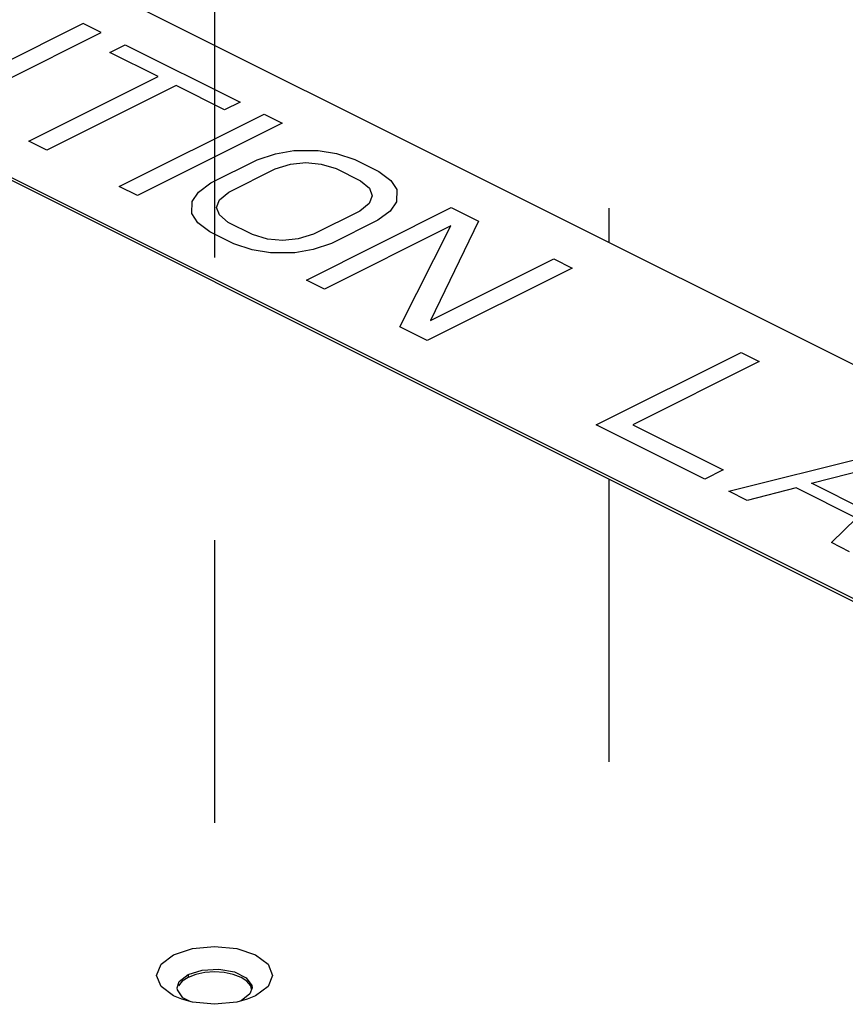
# Paper-space layout '005_EXP_CORICANT_PE_DRAWING_3_1' of a CAD drawing. Header units: millimetres. Extents: x 6 to 413, y 7 to 290.
# Tile 281 of 362: x 191 to 198, y 249 to 257. Entities that reach past the tile are written whole.
import ezdxf

# ---------------------------------------------------------------- set-up
doc = ezdxf.new("R2010")
doc.units = ezdxf.units.MM
doc.header["$LTSCALE"] = 23.1
doc.linetypes.add('DASHED', pattern=[0.2, 0.1, -0.1])
doc.layers.get('0').update_dxf_attribs({"linetype": 'CONTINUOUS'})
for name, color, linetype in [('000_OFFSET-LINES', 7, 'CONTINUOUS'), ('006_246600000090A_CAUTION__BL78', 7, 'CONTINUOUS'), ('COVER_CORIENT_BL79', 7, 'CONTINUOUS')]:
    doc.layers.add(name, color=color, linetype=linetype)

# ---------------------------------------------------------------- blocks, each defined once
blk = doc.blocks.new('006_246600000090A_CAUTION__BL78', base_point=(195.0812, 254.8666))
at = {"layer": '006_246600000090A_CAUTION__BL78', "color": 7, "linetype": 'Continuous'}
for p, q in [((203.3543, 251.6964), (188.7172, 259.0149)), ((186.808, 258.0603), (201.4451, 250.7418)), ((186.808, 258.0369), (201.4451, 250.7184))]:
    blk.add_line(p, q, dxfattribs=at)
at = {"layer": '006_246600000090A_CAUTION__BL78', "color": 4, "linetype": 'Continuous'}
for p, q in [((191.7221, 257.1535), (190.9414, 256.7632)), ((191.8701, 257.0795), (191.7221, 257.1535)), ((191.0893, 256.6892), (191.8701, 257.0795)), ((191.9414, 256.9179), (192.0673, 256.9809)), ((192.336, 256.7207), (191.9414, 256.9179)), ((192.0673, 256.9809), (193.0044, 256.5124)), ((191.2782, 256.1918), (192.336, 256.7207)), ((192.4839, 256.6467), (191.4262, 256.1178)), ((192.8785, 256.4494), (192.4839, 256.6467)), ((193.0044, 256.5124), (192.8785, 256.4494)), ((192.018, 255.8219), (193.2017, 256.4137)), ((193.2017, 256.4137), (193.3497, 256.3397)), ((193.3497, 256.3397), (192.166, 255.7479)), ((191.4262, 256.1178), (191.2782, 256.1918)), ((193.2946, 256.0903), (193.4446, 256.116)), ((193.4446, 256.116), (193.644, 256.117)), ((193.644, 256.117), (193.793, 256.0929)), ((192.7662, 255.8507), (193.144, 256.0396)), ((193.144, 256.0396), (193.2946, 256.0903)), ((193.793, 256.0929), (193.9415, 256.0438)), ((193.9415, 256.0438), (194.1388, 255.9452)), ((192.9142, 255.7767), (193.292, 255.9656)), ((193.292, 255.9656), (193.4174, 256.0037)), ((193.4174, 256.0037), (193.5422, 256.0168)), ((193.5422, 256.0168), (193.6666, 256.005)), ((193.6666, 256.005), (193.7904, 255.9683)), ((193.7904, 255.9683), (193.9877, 255.8696)), ((194.1388, 255.9452), (194.2369, 255.8709)), ((193.9877, 255.8696), (194.0612, 255.8077)), ((194.2369, 255.8709), (194.2852, 255.7964)), ((192.166, 255.7479), (192.018, 255.8219)), ((192.665, 255.7754), (192.7662, 255.8507)), ((194.0612, 255.8077), (194.0848, 255.7455)), ((194.2852, 255.7964), (194.2831, 255.6967)), ((192.6114, 255.6007), (192.6135, 255.7004)), ((192.6135, 255.7004), (192.665, 255.7754)), ((192.8119, 255.6516), (192.8381, 255.714)), ((192.8381, 255.714), (192.9142, 255.7767)), ((194.0848, 255.7455), (194.0585, 255.6831)), ((192.8355, 255.5894), (192.8119, 255.6516)), ((193.547, 255.0574), (194.7307, 255.6492)), ((193.9825, 255.6204), (193.6047, 255.4315)), ((194.0585, 255.6831), (193.9825, 255.6204)), ((194.2317, 255.6217), (194.1304, 255.5464)), ((194.2831, 255.6967), (194.2317, 255.6217)), ((194.7307, 255.6492), (194.9526, 255.5383)), ((192.6597, 255.5262), (192.6114, 255.6007)), ((192.9089, 255.5275), (192.8355, 255.5894)), ((194.1304, 255.5464), (193.7526, 255.3575)), ((194.9526, 255.5383), (194.5617, 254.7263)), ((192.7578, 255.452), (192.6597, 255.5262)), ((193.1062, 255.4289), (192.9089, 255.5275)), ((194.7275, 255.4997), (193.6949, 254.9834)), ((194.3114, 254.6752), (194.7275, 255.4997)), ((192.9551, 255.3533), (192.7578, 255.452)), ((193.2301, 255.3922), (193.1062, 255.4289)), ((193.3544, 255.3803), (193.2301, 255.3922)), ((193.4793, 255.3935), (193.3544, 255.3803)), ((193.6047, 255.4315), (193.4793, 255.3935)), ((193.1036, 255.3043), (192.9551, 255.3533)), ((193.2526, 255.2801), (193.1036, 255.3043)), ((193.6021, 255.3069), (193.452, 255.2812)), ((193.7526, 255.3575), (193.6021, 255.3069)), ((193.452, 255.2812), (193.2526, 255.2801)), ((194.5617, 254.7263), (195.5691, 255.23)), ((195.5691, 255.23), (195.7171, 255.156)), ((195.7171, 255.156), (194.5334, 254.5642)), ((193.6949, 254.9834), (193.547, 255.0574)), ((194.5334, 254.5642), (194.3114, 254.6752)), ((195.9144, 253.8737), (197.0981, 254.4656)), ((197.0981, 254.4656), (197.246, 254.3916)), ((197.246, 254.3916), (196.2134, 253.8753)), ((196.8021, 253.4298), (195.9144, 253.8737)), ((196.2134, 253.8753), (196.9532, 253.5054)), ((196.9994, 253.3312), (198.5777, 253.7257)), ((197.6736, 253.397), (198.5756, 253.6261)), ((196.9532, 253.5054), (196.8021, 253.4298)), ((198.1175, 253.1751), (197.6736, 253.397)), ((197.1474, 253.2572), (196.9994, 253.3312)), ((197.5482, 253.359), (197.1474, 253.2572)), ((198.0414, 253.1124), (197.5482, 253.359)), ((197.8379, 252.912), (198.0414, 253.1124)), ((197.9858, 252.838), (197.8379, 252.912))]:
    blk.add_line(p, q, dxfattribs=at)
blk = doc.blocks.new('COVER_CORIENT_BL79', base_point=(229.2874, 247.6792))
at = {"layer": 'COVER_CORIENT_BL79', "color": 7, "linetype": 'Continuous'}
for p, q in [((192.5077, 249.325), (192.5801, 249.3826)), ((192.5801, 249.3826), (192.6954, 249.4189)), ((192.5801, 249.3826), (192.5801, 249.3593)), ((192.8757, 249.3989), (192.7965, 249.4041)), ((192.9495, 249.3836), (192.8757, 249.3989)), ((193.0129, 249.3593), (192.9495, 249.3836)), ((192.4905, 249.2745), (192.5077, 249.325)), ((192.4924, 249.2573), (192.4905, 249.2745)), ((193.1025, 249.2745), (193.0853, 249.2239)), ((193.0853, 249.2239), (193.0129, 249.1663))]:
    blk.add_line(p, q, dxfattribs=at)
at = {"layer": 'COVER_CORIENT_BL79', "color": 3, "linetype": 'Continuous'}
for p, q in [((193.2335, 249.2852), (193.131, 249.2085)), ((192.5289, 249.1809), (192.462, 249.2085)), ((192.6154, 249.1572), (192.5289, 249.1809)), ((193.0625, 249.1804), (192.9776, 249.1573)), ((193.131, 249.2085), (193.0625, 249.1804))]:
    blk.add_line(p, q, dxfattribs=at)
for points in [[(192.462, 249.5431), (192.6154, 249.5943), (192.7965, 249.6123), (192.9775, 249.5943), (193.131, 249.5431), (193.2336, 249.4663)], [(192.462, 249.2085), (192.3594, 249.2853), (192.3234, 249.3758), (192.3594, 249.4663), (192.462, 249.5431)], [(193.2336, 249.4663), (193.2696, 249.3758), (193.2335, 249.2852)], [(192.9776, 249.1573), (192.7965, 249.1392), (192.6154, 249.1572)]]:
    blk.add_lwpolyline(points, dxfattribs=at)
at = {"layer": 'COVER_CORIENT_BL79', "color": 7, "linetype": 'Continuous'}
for points in [[(192.6954, 249.4189), (192.8308, 249.4265), (192.9594, 249.404)], [(192.5801, 249.3593), (192.5315, 249.3276), (192.5009, 249.2907)], [(192.7965, 249.4041), (192.7173, 249.3989), (192.6435, 249.3836), (192.5801, 249.3593)], [(192.9594, 249.404), (193.0555, 249.3559), (193.1006, 249.2916), (193.1025, 249.2745)], [(193.099, 249.2643), (193.0921, 249.2907), (193.0615, 249.3276), (193.0129, 249.3593)], [(192.596, 249.1626), (192.5374, 249.193), (192.4924, 249.2573)]]:
    blk.add_lwpolyline(points, dxfattribs=at)

psp = doc.layouts.new('005_EXP_CORICANT_PE_DRAWING_3_1')

# ---------------------------------------------------------------- linework, layer by layer
at = {"color": 4, "linetype": 'DASHED'}
for p, q in [((196.018, 255.6443), (196.018, 255.3645)), ((196.018, 253.4319), (196.018, 250.7411))]:
    psp.add_line(p, q, dxfattribs=at)
at = {"layer": '000_OFFSET-LINES', "color": 4, "linetype": 'DASHED'}
psp.add_line((192.7965, 262.1731), (192.7965, 249.3758), dxfattribs=at)

# ---------------------------------------------------------------- block references
at = {"layer": '006_246600000090A_CAUTION__BL78'}
psp.add_blockref('006_246600000090A_CAUTION__BL78', (195.0812, 254.8666), dxfattribs=at)
at = {"layer": 'COVER_CORIENT_BL79'}
psp.add_blockref('COVER_CORIENT_BL79', (229.2874, 247.6792), dxfattribs=at)

doc.saveas('drawing.dxf')
